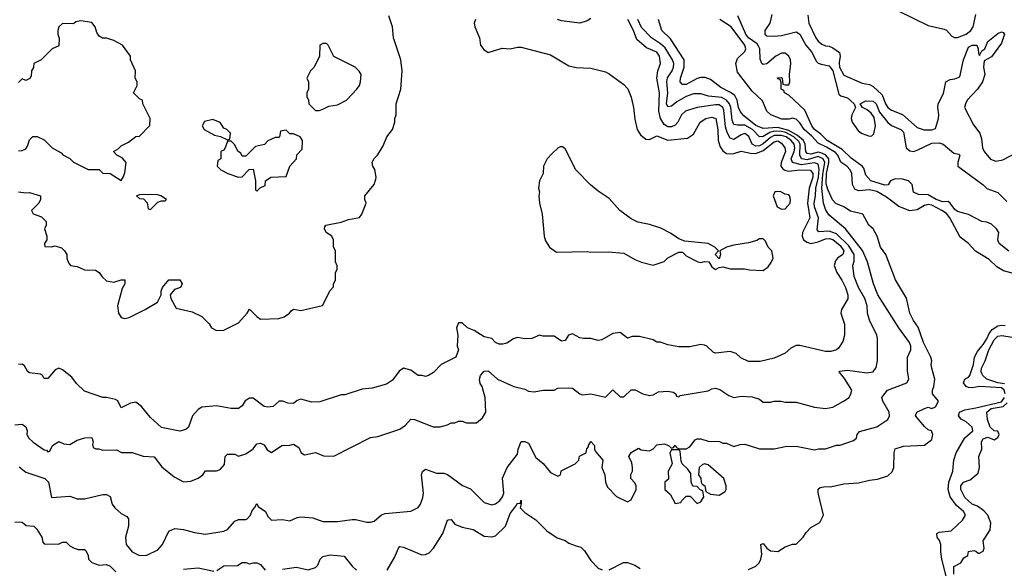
# Model space of a CAD drawing. Header units: inches. Extents: x 2348352 to 2479776, y 460422 to 613655.
# Tile 501 of 590: x 2432597 to 2437964, y 571900 to 574888. Entities that reach past the tile are written whole.
import ezdxf

# ---------------------------------------------------------------- set-up
doc = ezdxf.new("R2010")
doc.units = ezdxf.units.IN
doc.header["$MEASUREMENT"] = 0
doc.layers.add('C4537', color=7, linetype='Continuous')

msp = doc.modelspace()

# ---------------------------------------------------------------- linework, layer by layer
at = {"layer": 'C4537', "color": 4}
for points, elevation in [([(2432590.5, 573950.5), (2432630, 573944.9), (2432650, 573947.7), (2432711.3, 573930), (2432711, 573910), (2432701, 573890), (2432661, 573850), (2432671.1, 573831.1), (2432715.3, 573815.3), (2432742, 573790), (2432742, 573770), (2432732, 573750), (2432744.7, 573710), (2432744.7, 573690), (2432732, 573670), (2432734, 573654), (2432770, 573651.3), (2432790, 573656), (2432825.4, 573645.4), (2432842, 573630), (2432854, 573610), (2432854, 573590), (2432863.6, 573563.6), (2432874, 573550), (2432910, 573544.7), (2432950, 573526), (2433010, 573524.7), (2433030, 573512), (2433047.1, 573487.1), (2433070, 573466), (2433110, 573458), (2433150, 573472), (2433170, 573472), (2433171, 573450), (2433155.3, 573424.7), (2433130.5, 573330), (2433135.5, 573290), (2433150, 573267.3), (2433170, 573260.7), (2433193.8, 573266.2), (2433282, 573310), (2433349, 573350), (2433369, 573390), (2433368.7, 573410), (2433375.3, 573430), (2433410, 573472), (2433470, 573472), (2433482, 573450), (2433474, 573430), (2433440.7, 573419.3), (2433418, 573390), (2433421, 573370), (2433450, 573318), (2433537.3, 573297.3), (2433590, 573272), (2433630, 573232), (2433642, 573210), (2433670, 573196), (2433710, 573198), (2433790, 573238), (2433838, 573290), (2433850, 573312), (2433890, 573271.3), (2433910, 573258), (2434010, 573261), (2434038, 573270), (2434068, 573290), (2434076.4, 573303.6), (2434090, 573312), (2434130, 573304.7), (2434248.4, 573331.6), (2434290, 573414), (2434307.3, 573432.7), (2434308, 573450), (2434318, 573470), (2434318, 573510), (2434328, 573530), (2434327.3, 573547.3), (2434318, 573570), (2434318, 573630), (2434308, 573650), (2434308, 573690), (2434298, 573710), (2434268.7, 573730), (2434258, 573750), (2434260.4, 573759.6), (2434266, 573770), (2434350, 573786), (2434390, 573801), (2434450, 573812), (2434462, 573830), (2434486, 573890), (2434478, 573910), (2434478, 573930), (2434528.9, 573991.1), (2434539.3, 574020.7), (2434541.2, 574030), (2434532.7, 574072.7), (2434522, 574090), (2434518, 574110), (2434528, 574130), (2434548, 574150), (2434578, 574202), (2434598, 574250), (2434628.7, 574290), (2434642, 574330), (2434642, 574350), (2434648.7, 574370), (2434648.7, 574430), (2434674, 574510), (2434681.2, 574610), (2434674, 574670), (2434635.3, 574790), (2434628.7, 574850), (2434608.7, 574910)], 64), ([(2437990, 573627), (2437937.2, 573670), (2437929.3, 573690), (2437935.3, 573730), (2437921.2, 573750), (2437894.2, 573774.1), (2437870, 573785.1), (2437842, 573790), (2437770, 573827.8), (2437710, 573843), (2437694.6, 573854.6), (2437670, 573889.2), (2437658, 573898), (2437630, 573897), (2437593.2, 573910), (2437550, 573934.5), (2437497.2, 573937.2), (2437469.3, 573949.3), (2437462, 573990), (2437442, 574010), (2437410, 574019.5), (2437370, 574020.9), (2437344.7, 574010), (2437330.6, 573989.4), (2437313.4, 573986.6), (2437237.2, 574010), (2437210, 574042), (2437198.9, 574078.9), (2437189.5, 574090), (2437130, 574134.7), (2437081.1, 574181.1), (2436998, 574230), (2436964.9, 574264.9), (2436929.6, 574290), (2436914.5, 574310), (2436876.3, 574396.3), (2436790, 574478), (2436766, 574490), (2436762, 574502), (2436748, 574510), (2436747.3, 574547.3), (2436742, 574562), (2436730, 574566), (2436728.9, 574571.1), (2436750, 574574), (2436754, 574570), (2436758, 574538), (2436770, 574534), (2436790, 574534), (2436795.3, 574550), (2436794, 574590), (2436801.2, 574650), (2436799.3, 574670), (2436789.2, 574690), (2436770, 574706), (2436750, 574706.6), (2436718.8, 574690), (2436670, 574648.7), (2436650, 574644), (2436642, 574650), (2436632.9, 574672.9), (2436631.6, 574730), (2436625.1, 574745.1), (2436616.4, 574756.4), (2436570, 574789.7), (2436556, 574810), (2436511.8, 574910)], 32), ([(2436696.9, 574916.9), (2436686, 574870), (2436658.8, 574830), (2436658.8, 574810), (2436670, 574800.7), (2436710, 574798), (2436750, 574801.6), (2436830, 574822.4), (2436850, 574810.5), (2436881.7, 574750), (2436913.9, 574713.9), (2436941.4, 574661.4), (2436950, 574652.4), (2436965.9, 574645.9), (2437010, 574636.4), (2437030, 574610.4), (2437063.1, 574483.1), (2437073.7, 574473.7), (2437110, 574462.6), (2437145.5, 574430), (2437154, 574410), (2437133.1, 574370), (2437130.4, 574350), (2437134.9, 574330), (2437170, 574280.5), (2437190, 574268), (2437230, 574253.4), (2437243.2, 574256.8), (2437253.6, 574266.4), (2437262.4, 574310), (2437254.9, 574354.9), (2437238.6, 574378.6), (2437217.1, 574397.1), (2437192.3, 574410), (2437178, 574430), (2437210, 574446.7), (2437250, 574444.4), (2437266, 574430), (2437284.7, 574384.7), (2437329.3, 574329.3), (2437350, 574312.6), (2437400.7, 574290), (2437415.6, 574275.6), (2437430, 574191.3), (2437450, 574174.8), (2437470, 574170.7), (2437490, 574177.3), (2437570, 574216.4), (2437610, 574217.6), (2437630.3, 574210.2), (2437690, 574162), (2437716, 574156), (2437722, 574150), (2437711.3, 574110), (2437712, 574090), (2437849.3, 573989.3), (2437870, 573968.9), (2437930, 573947.4), (2437978.1, 573898.1)], 32), ([(2436893, 574913), (2436899.1, 574870), (2436936.3, 574790), (2436950, 574770.8), (2436970, 574754.8), (2436990, 574746), (2437010, 574744.7), (2437030, 574736), (2437066.8, 574710), (2437070.4, 574690.3), (2437065.1, 574654.9), (2437066.7, 574630), (2437090, 574585.5), (2437190, 574543), (2437230, 574535.3), (2437250, 574524.9), (2437298.7, 574478.7), (2437317.6, 574430), (2437330.3, 574410.3), (2437350, 574395.5), (2437410, 574372.4), (2437490, 574300.4), (2437528.5, 574288.5), (2437570, 574288.2), (2437590, 574296), (2437606.6, 574350), (2437608.2, 574370), (2437601.7, 574410), (2437604.4, 574430), (2437633.3, 574486.7), (2437646.6, 574550), (2437670, 574563), (2437694.2, 574565.8), (2437722, 574578), (2437742.9, 574670), (2437770, 574738.8), (2437790, 574750.4), (2437814, 574750), (2437822, 574730), (2437823.6, 574703.6), (2437830, 574694), (2437842, 574718), (2437858, 574730), (2437875.3, 574770), (2437930, 574813.4), (2437950, 574822.8), (2437958, 574818), (2437966, 574810), (2437950, 574761.2), (2437893.8, 574686.2), (2437855.3, 574664.7), (2437850.7, 574630), (2437859.1, 574590), (2437846, 574550), (2437818, 574510), (2437762.4, 574450), (2437752.2, 574430), (2437748.4, 574410), (2437796.7, 574316.7), (2437830.4, 574270.4), (2437840.3, 574240.3), (2437845.5, 574190), (2437854.3, 574170), (2437890, 574128.5), (2437918, 574118), (2437955.6, 574124.4), (2438030, 574162.8)], 36), ([(2437390, 574934.8), (2437550, 574857.1), (2437637.5, 574837.5), (2437650, 574830.8), (2437679, 574799), (2437692.1, 574792.1), (2437710, 574791.7), (2437756.3, 574810), (2437782.2, 574830), (2437794.2, 574850), (2437810, 574917.3)], 44), ([(2432570, 572681), (2432610, 572684.7), (2432630, 572671.3), (2432638, 572650), (2432636, 572630), (2432646.8, 572610), (2432670, 572587.3), (2432730, 572546), (2432743.6, 572543.6), (2432750, 572534), (2432762, 572538), (2432775.3, 572570), (2432810, 572591.3), (2432838, 572578), (2432870, 572574), (2432910, 572598.8), (2432951.6, 572611.6), (2432990, 572612), (2432998, 572590), (2432994, 572574), (2432998, 572558), (2433012, 572552), (2433028, 572552), (2433050, 572544.7), (2433125.4, 572545.4), (2433151.6, 572531.6), (2433210, 572531), (2433270.6, 572510.6), (2433330, 572507.3), (2433372.5, 572452.5), (2433438.5, 572398.5), (2433490, 572370.8), (2433530, 572374.8), (2433570, 572391), (2433595.3, 572410), (2433610, 572431.3), (2433670, 572431), (2433690, 572438), (2433714, 572466), (2433718, 572510), (2433730, 572522), (2433770, 572522), (2433790, 572512), (2433830, 572524.7), (2433869.1, 572550.9), (2433890, 572578), (2433910, 572582), (2433930, 572572), (2433946, 572546), (2433970, 572532), (2434026, 572570), (2434070, 572570.8), (2434090, 572576), (2434118, 572558), (2434132, 572530), (2434150, 572518), (2434210, 572531.3), (2434252.7, 572512.7), (2434310, 572512), (2434510, 572612), (2434550, 572618), (2434670, 572658), (2434700.2, 572679.8), (2434730, 572712), (2434750, 572711.3), (2434851.6, 572671.6), (2434888.4, 572671.6), (2434930, 572682), (2434950, 572692), (2434970, 572692), (2434990, 572702), (2435010, 572702), (2435032.7, 572692.7), (2435087.3, 572692.7), (2435120.4, 572719.6), (2435138, 572750), (2435134, 572830), (2435119, 572890), (2435107.2, 572907.2), (2435103.7, 572930), (2435109.6, 572950.4), (2435130, 572974.8), (2435150, 572976.3), (2435201, 572930), (2435290, 572890.8), (2435350, 572876), (2435370, 572866), (2435401.4, 572861.4), (2435450, 572870.8), (2435510, 572871), (2435530, 572880.7), (2435590, 572884), (2435610, 572881), (2435650, 572851.3), (2435665.4, 572845.4), (2435710, 572851), (2435790, 572832), (2435830, 572872), (2435870, 572834), (2435890, 572834), (2435930, 572872), (2435951.6, 572871.6), (2435994, 572850), (2436030, 572841), (2436050, 572844.7), (2436079, 572861), (2436130, 572866), (2436159.8, 572859.8), (2436174, 572850), (2436178, 572838), (2436190, 572834), (2436198, 572842), (2436350, 572866.8), (2436370, 572878), (2436390, 572882), (2436414.4, 572874.4), (2436462, 572842), (2436490, 572831.3), (2436530, 572838), (2436590, 572834.8), (2436630, 572821), (2436650, 572804.7), (2436690, 572804.7), (2436710, 572811.3), (2436748.9, 572811.1), (2436770, 572804.7), (2436830, 572804.7), (2436930, 572777.3), (2436990, 572770.8), (2437030, 572778.8), (2437088, 572810), (2437118, 572830), (2437128.7, 572850), (2437133.2, 572870), (2437093.6, 572933.6), (2437064, 572970), (2437066.6, 572973.4), (2437110, 572979.3), (2437214.5, 572965.5), (2437249.2, 572970.8), (2437265.6, 572994.4), (2437272.7, 573030), (2437273.2, 573150), (2437269.3, 573170), (2437229, 573251), (2437219, 573290), (2437217, 573330), (2437204.2, 573370), (2437169.6, 573430), (2437145.6, 573490), (2437139.5, 573550), (2437146.3, 573573.7), (2437145.7, 573610), (2437116.9, 573656.9), (2437050, 573721.5), (2437010, 573737.3), (2436953.2, 573733.2), (2436944.2, 573744.2), (2436952.2, 573810), (2436929.8, 573870), (2436928, 573890), (2436935.8, 573930), (2436937.3, 573970), (2436951, 574030), (2436954.7, 574074.7), (2436950, 574100.7), (2436930, 574108.7), (2436858.5, 574098.5), (2436809.5, 574110), (2436803.1, 574130), (2436818.4, 574170), (2436821.8, 574190), (2436818.2, 574210), (2436803.1, 574230), (2436775.1, 574250), (2436750, 574258.6), (2436710, 574257.9), (2436690, 574246.3), (2436650, 574211.7), (2436630, 574202.2), (2436610, 574200.4), (2436589.8, 574209.8), (2436571.5, 574251.5), (2436550, 574267.8), (2436530, 574261.3), (2436490, 574235.6), (2436470, 574243.7), (2436453.5, 574273.5), (2436444.2, 574304.2), (2436435.9, 574395.9), (2436429.6, 574410), (2436410, 574424.4), (2436390, 574425.1), (2436290, 574409.7), (2436243.4, 574396.6), (2436227.3, 574390), (2436204.9, 574370), (2436185.5, 574330), (2436170, 574314.5), (2436150, 574305.6), (2436130, 574305.1), (2436110, 574318), (2436090.9, 574350.9), (2436080.9, 574390), (2436084.4, 574490), (2436069.6, 574570), (2436075.1, 574610), (2436089.6, 574650), (2436085.6, 574690), (2436070, 574711.5), (2436014.5, 574734.5), (2435960.5, 574780.5), (2435942.6, 574830), (2435912.8, 574890)], 52), ([(2435082, 574890), (2435075.3, 574870), (2435079, 574850), (2435104, 574790), (2435109.2, 574750), (2435126.8, 574726.8), (2435150, 574709), (2435226.4, 574733.6), (2435270, 574729), (2435310, 574739), (2435330, 574739), (2435490, 574697.2), (2435590, 574637.2), (2435630, 574629), (2435710, 574624), (2435790, 574604), (2435810, 574594), (2435890, 574535.3), (2435912.7, 574512.7), (2435930, 574466), (2435942.7, 574410), (2435950, 574346), (2435964, 574290), (2435982, 574262), (2436010, 574238), (2436030, 574235.3), (2436070, 574256), (2436130, 574231.5), (2436236.8, 574243.2), (2436270, 574265.2), (2436306, 574330), (2436338, 574350), (2436370, 574357), (2436391.5, 574350), (2436402, 574290), (2436404.2, 574230), (2436415.5, 574195.5), (2436430, 574174), (2436450, 574160.5), (2436470, 574157.4), (2436490, 574160.5), (2436530, 574173.3), (2436580.7, 574160.7), (2436610, 574160.3), (2436650, 574175.5), (2436710, 574223.5), (2436730, 574228), (2436750, 574215.6), (2436768, 574190), (2436772.2, 574170), (2436747.2, 574110), (2436746.9, 574090), (2436757, 574077), (2436769, 574069), (2436790, 574064.1), (2436850, 574071.3), (2436908.3, 574068.3), (2436920.4, 574050), (2436920.3, 574030), (2436901.6, 573970), (2436892.4, 573890), (2436903.5, 573810), (2436864.2, 573730), (2436862.4, 573710), (2436869.6, 573690), (2436890, 573676.3), (2436910, 573669.8), (2436950, 573678.8), (2436990, 573694.6), (2437010, 573696.5), (2437030, 573691.8), (2437070, 573659.1), (2437089.6, 573630), (2437084.5, 573610), (2437056, 573590), (2437044.2, 573575.8), (2437037, 573550), (2437051.5, 573511.5), (2437079.6, 573470), (2437099.7, 573430), (2437111.6, 573390), (2437111.5, 573368.5), (2437077.2, 573310), (2437073.2, 573290), (2437094, 573230), (2437094, 573170), (2437084.7, 573135.3), (2437060.4, 573099.6), (2437048.9, 573091.1), (2437018, 573082), (2436990, 573080.7), (2436850, 573113.4), (2436830, 573114), (2436800.2, 573099.8), (2436770, 573072), (2436710, 573044.7), (2436632.9, 573027.1), (2436570, 573026.8), (2436527.5, 573047.5), (2436502, 573070), (2436470, 573081), (2436390, 573071.3), (2436376.9, 573076.9), (2436342, 573110), (2436330, 573116), (2436310, 573118.8), (2436250, 573106), (2436190, 573106), (2436130, 573118), (2436090, 573131.3), (2436070, 573131.3), (2436050, 573144.7), (2435976.4, 573163.6), (2435936.4, 573163.6), (2435910, 573154), (2435870, 573184.7), (2435830, 573178.8), (2435770, 573144.7), (2435750, 573142), (2435710, 573152), (2435670, 573151.3), (2435650, 573156), (2435610, 573178), (2435588, 573170), (2435570, 573142), (2435550, 573138), (2435510, 573164.7), (2435450, 573164.7), (2435430, 573171), (2435388.7, 573151.3), (2435350, 573151), (2435310, 573158), (2435289.1, 573150.9), (2435253.2, 573126.8), (2435230, 573121), (2435210, 573122), (2435191.1, 573131.1), (2435170, 573152), (2435130, 573161), (2435075.2, 573195.2), (2435038, 573210), (2435010, 573238), (2434990, 573238), (2434979, 573210), (2434985.2, 573170), (2434982, 573110), (2434988.7, 573090), (2434975.3, 573050), (2434895.3, 573010), (2434852.9, 572967.1), (2434826, 572950), (2434810, 572944.7), (2434791.1, 572951.1), (2434770, 572951.3), (2434730, 572978.8), (2434689.3, 572990.7), (2434665.6, 572974.4), (2434630, 572924.7), (2434596.5, 572903.5), (2434518, 572882), (2434464.7, 572875.3), (2434370, 572844.7), (2434350, 572844.7), (2434233.6, 572806.4), (2434190, 572804.7), (2434130, 572822), (2434110, 572814), (2434090, 572798), (2434059.6, 572799.6), (2434031.6, 572811.6), (2434011.6, 572811.6), (2433978, 572782), (2433950, 572778), (2433930, 572781), (2433870, 572826.8), (2433850, 572826.8), (2433826.8, 572813.2), (2433810, 572784.7), (2433790, 572771.3), (2433750, 572771.3), (2433670, 572786), (2433590, 572778), (2433570, 572764.7), (2433539, 572730), (2433517.2, 572670), (2433503.7, 572656.3), (2433470, 572648.2), (2433370, 572667.3), (2433310, 572721), (2433261.4, 572781.4), (2433230, 572804.7), (2433200.4, 572799.6), (2433150, 572774), (2433132.7, 572812.7), (2433119.6, 572819.6), (2433071.1, 572831.1), (2433050, 572831.3), (2432950, 572866), (2432907.1, 572907.1), (2432881.4, 572941.4), (2432830, 572982), (2432810, 572991.3), (2432790, 572982), (2432750, 572934), (2432730, 572934), (2432722, 572950), (2432710, 572958), (2432650, 572964.7), (2432642, 572970), (2432623.6, 573003.6), (2432610, 573012), (2432590, 573011.3)], 56), ([(2432590, 574174.8), (2432610, 574176), (2432630, 574184.7), (2432640.2, 574199.8), (2432650, 574234), (2432668.4, 574251.6), (2432691.6, 574251.6), (2432730, 574234), (2432774, 574190), (2432823.6, 574163.6), (2432831.6, 574151.6), (2432870, 574132), (2432890, 574112), (2432970, 574072), (2433030, 574072), (2433050, 574052), (2433091.1, 574051.1), (2433150, 574012), (2433162, 574030), (2433170, 574054), (2433177.2, 574110), (2433156.5, 574136.5), (2433126, 574150), (2433108, 574170), (2433134.6, 574185.4), (2433150, 574202), (2433190, 574222), (2433230, 574252), (2433250, 574254), (2433307.3, 574312.7), (2433308, 574350), (2433268, 574430), (2433266, 574450), (2433250, 574458), (2433218, 574490), (2433238, 574530), (2433238, 574550), (2433226, 574570), (2433228, 574610), (2433202, 574670), (2433202, 574690), (2433158, 574750), (2433110, 574775.3), (2433070, 574788), (2433048.4, 574788.4), (2433030, 574798), (2433018, 574818), (2433009, 574850), (2432990, 574874), (2432930, 574882), (2432903.6, 574876.4), (2432890, 574866), (2432830, 574868), (2432811.1, 574848.9), (2432804.7, 574830), (2432804.7, 574810), (2432811.6, 574788.4), (2432810, 574746), (2432774, 574730), (2432714, 574670), (2432674, 574650), (2432671.6, 574628.4), (2432662, 574610), (2432659.6, 574580.4), (2432652.7, 574567.3), (2432630, 574558), (2432610, 574566), (2432590, 574546)], 68), ([(2432593.7, 572453.7), (2432630, 572424.7), (2432734.8, 572390), (2432753.4, 572370), (2432770, 572286.8), (2432870, 572294), (2432910, 572278), (2432950, 572278), (2433050, 572302), (2433070, 572302), (2433090, 572291.3), (2433101, 572250), (2433116, 572230), (2433150, 572198), (2433182, 572182), (2433191, 572170), (2433190.8, 572130), (2433173.4, 572070), (2433177.3, 572030), (2433210, 571990.8), (2433250, 571970.7), (2433291.1, 571971.1), (2433350, 572000.7), (2433376, 572030), (2433410, 572102), (2433443.1, 572116.9), (2433490, 572111.3), (2433550, 572094.8), (2433610, 572086), (2433710, 572102), (2433730, 572112), (2433770, 572158), (2433790, 572166), (2433830, 572166), (2433838, 572170), (2433855.3, 572190), (2433864.7, 572215.3), (2433878, 572230), (2433890, 572254), (2433896.9, 572236.9), (2433938, 572210), (2433950, 572182), (2433970, 572162), (2434030, 572166), (2434070, 572158.8), (2434110, 572178), (2434130, 572181), (2434194.4, 572174.4), (2434250, 572156), (2434330, 572156), (2434410, 572166.8), (2434430, 572166), (2434490, 572151.3), (2434510, 572151.3), (2434530, 572158), (2434569.2, 572190.8), (2434590, 572198), (2434730, 572211.3), (2434770, 572232), (2434782, 572250), (2434794.6, 572285.4), (2434799, 572310), (2434786.6, 572410), (2434792.9, 572427.1), (2434810, 572441), (2434870, 572418), (2434910, 572418), (2434930, 572411.3), (2435011.1, 572351.1), (2435053.7, 572333.7), (2435130, 572258.8), (2435170, 572246.8), (2435190, 572250.8), (2435214, 572270), (2435229.2, 572290), (2435237.2, 572310), (2435229.4, 572390.6), (2435255.3, 572450), (2435310, 572522), (2435314.5, 572550), (2435330, 572591.3), (2435350, 572591.3), (2435370, 572582), (2435410, 572504.7), (2435450.7, 572470.7), (2435490, 572422), (2435530, 572402), (2435546, 572410), (2435548.9, 572431.1), (2435626, 572470), (2435646, 572490), (2435648, 572512), (2435686, 572530), (2435688.4, 572551.6), (2435698, 572562), (2435698, 572570), (2435710, 572591.3), (2435731.3, 572570), (2435731.3, 572550), (2435736.9, 572536.9), (2435776, 572490), (2435771, 572450), (2435786, 572410), (2435791.3, 572370), (2435802, 572342), (2435851.1, 572291.1), (2435910, 572262), (2435930, 572274), (2435958, 572330), (2435958, 572350), (2435950, 572366), (2435928.9, 572388.9), (2435929, 572411), (2435938, 572430), (2435938, 572450), (2435934.6, 572474.6), (2435918, 572510), (2435930, 572532), (2435970, 572554), (2435985.4, 572545.4), (2436030, 572541), (2436050, 572551.3), (2436070, 572572), (2436110, 572578), (2436134, 572570), (2436150, 572554), (2436162, 572558), (2436170, 572571.3), (2436178, 572558), (2436191.6, 572551.6), (2436230, 572550.8), (2436250, 572562.8), (2436280.2, 572599.8), (2436290, 572604.7), (2436310, 572604.7), (2436350, 572592), (2436411.1, 572591.1), (2436430, 572582), (2436450, 572582), (2436490, 572564.7), (2436524.7, 572575.3), (2436550, 572576), (2436630, 572552), (2436710, 572551.3), (2436770, 572564.7), (2436830, 572566), (2436930, 572546), (2436951.1, 572551.1), (2436990, 572551.3), (2437050, 572571.3), (2437070, 572571.3), (2437143.1, 572596.9), (2437158, 572610), (2437162, 572630), (2437174.6, 572645.4), (2437269.1, 572670.9), (2437329.1, 572710.9), (2437339, 572730), (2437336, 572750), (2437302.7, 572810), (2437297.2, 572830), (2437301.5, 572838.5), (2437328, 572870), (2437434, 572910), (2437444, 572930), (2437436.5, 572976.5), (2437437.2, 573050), (2437455.1, 573090), (2437454.5, 573110), (2437447, 573130), (2437389.7, 573209.8), (2437275.1, 573390), (2437252.3, 573450), (2437218.4, 573570), (2437191.9, 573631.9), (2437098, 573750), (2437010, 573823.7), (2436991, 573851), (2436979.7, 573890), (2436969.8, 573970), (2436974.4, 574045.6), (2436985.4, 574110), (2436977.1, 574130), (2436950, 574142.7), (2436890, 574124.4), (2436859.7, 574130), (2436849.8, 574150), (2436852.5, 574210), (2436844.4, 574224.4), (2436816.5, 574250), (2436773.5, 574273.5), (2436750, 574280.1), (2436710, 574281.8), (2436685.9, 574274.1), (2436650, 574252.3), (2436630, 574251.3), (2436591, 574290), (2436550, 574314.5), (2436510, 574313.3), (2436490, 574318), (2436480.9, 574340.9), (2436472.9, 574410), (2436466.4, 574430), (2436450.6, 574450.6), (2436424.6, 574464.6), (2436351.2, 574471.2), (2436310, 574484.5), (2436270, 574485.1), (2436230, 574469.6), (2436178.6, 574441.4), (2436150, 574418.4), (2436130, 574413.2), (2436123, 574430), (2436131.2, 574490), (2436124.4, 574550), (2436128.7, 574571.3), (2436153.3, 574610), (2436160.5, 574630), (2436162.4, 574650), (2436156.3, 574670), (2436114.9, 574734.9), (2436090, 574757.7), (2436041.6, 574790), (2435986.5, 574846.5), (2435967.4, 574890)], 48), ([(2435710, 574895.3), (2435690, 574882), (2435650, 574868.7), (2435550, 574882), (2435529.1, 574889.1)], 52), ([(2436570, 571894), (2436610, 571912), (2436628, 571930), (2436638, 571950), (2436643.1, 571976.9), (2436638, 572030), (2436650, 572036), (2436670.7, 572010.7), (2436690, 571996), (2436730, 571992), (2436770, 572018), (2436810, 572032), (2436830, 572032), (2436868.7, 572070), (2436884.7, 572095.3), (2436910, 572122), (2436958, 572150), (2436978, 572190), (2436949, 572311), (2436949, 572331), (2436960.2, 572339.8), (2436990, 572346.8), (2437016.5, 572343.5), (2437090, 572361), (2437170, 572366), (2437230, 572381), (2437273.6, 572386.4), (2437330, 572404.7), (2437353.6, 572426.4), (2437362, 572450), (2437364, 572530), (2437369.4, 572550.6), (2437415.1, 572564.9), (2437528.7, 572571.3), (2437570, 572602), (2437574, 572630), (2437568.4, 572648.4), (2437550, 572655.3), (2437530, 572673.2), (2437481.2, 572730), (2437488, 572750), (2437529.7, 572770.3), (2437550, 572778), (2437570, 572770.7), (2437590, 572780.7), (2437606, 572810), (2437573.2, 572850), (2437572.7, 572870), (2437580.9, 572890), (2437586.6, 572930), (2437569.3, 572990.7), (2437566, 573010), (2437569.3, 573030), (2437563.7, 573050), (2437523.6, 573130), (2437494.2, 573214.2), (2437469.2, 573250), (2437449.6, 573289.6), (2437431.9, 573371.9), (2437372.1, 573472.1), (2437319.3, 573610), (2437289.6, 573649.6), (2437272.3, 573710), (2437250, 573748.7), (2437225.2, 573770), (2437194, 573830), (2437126.2, 573846.2), (2437089.2, 573870), (2437046.9, 573886.9), (2437028, 573908), (2437002.9, 573962.9), (2436994, 573994), (2436994.9, 574050), (2437008.3, 574110), (2437007.2, 574130), (2437000.2, 574140.2), (2436990, 574151.6), (2436963.8, 574163.8), (2436950, 574166.1), (2436910, 574156.5), (2436890, 574159.1), (2436883.2, 574170), (2436879.2, 574210), (2436869.9, 574230), (2436837.9, 574257.9), (2436790, 574285.7), (2436730, 574301.5), (2436650, 574295), (2436610, 574311.5), (2436544.6, 574364.6), (2436526.3, 574386.3), (2436515.3, 574410), (2436508.5, 574450), (2436495.3, 574475.3), (2436472.7, 574492.7), (2436419.7, 574519.7), (2436363.3, 574563.3), (2436334, 574574), (2436310, 574573.6), (2436290, 574568), (2436230, 574535.1), (2436210, 574535.1), (2436198.4, 574550), (2436199.7, 574570), (2436219.1, 574630), (2436219.1, 574670), (2436144.9, 574784.9), (2436098.4, 574830), (2436079.5, 574890)], 44), ([(2438007.1, 573507.1), (2437960.1, 573520.1), (2437922.9, 573542.9), (2437881.8, 573581.8), (2437807.9, 573627.9), (2437770, 573669.6), (2437724.5, 573704.5), (2437668.3, 573810), (2437650, 573832.4), (2437623.6, 573850), (2437570, 573877.6), (2437550, 573882.3), (2437530, 573876.9), (2437490, 573853.3), (2437450, 573847), (2437390, 573871.1), (2437321.9, 573921.9), (2437270, 573952.4), (2437230, 573961.8), (2437170, 573956), (2437150, 573965.2), (2437137.2, 573990), (2437133, 574050), (2437124.5, 574070), (2437106, 574090), (2437072.9, 574112.9), (2437057.2, 574150), (2437044.6, 574164.6), (2436994.9, 574194.9), (2436950, 574215.1), (2436914.5, 574254.5), (2436874.2, 574290), (2436850, 574327.3), (2436830, 574347), (2436810, 574351.8), (2436790, 574346.3), (2436752.5, 574347.5), (2436692.3, 574370), (2436669.3, 574390), (2436646, 574446), (2436590, 574499.3), (2436510, 574602.7), (2436500.5, 574650), (2436510, 574677.3), (2436550, 574716), (2436555.6, 574730), (2436549.6, 574750), (2436475.1, 574850), (2436413.2, 574890)], 36), ([(2437969.9, 572850), (2437964.3, 572870), (2437950, 572882.6), (2437830, 572891.5), (2437790, 572883.5), (2437770, 572884.8), (2437757, 572890), (2437742.7, 572910), (2437744.1, 572915.9), (2437749.2, 572930), (2437770, 572940.7), (2437777, 572950), (2437796.2, 573010), (2437802.7, 573050), (2437818, 573082), (2437850, 573119.1), (2437870, 573150.7), (2437881.2, 573178.8), (2437898.3, 573201.7), (2437930, 573220.7), (2437950, 573224), (2437970, 573222)], 36), ([(2437965.1, 572905.1), (2437928.9, 572911.1), (2437870, 572931.3), (2437847.8, 572950), (2437841.6, 572961.6), (2437838.3, 572970), (2437840.9, 572990), (2437859.8, 573030), (2437879.3, 573090), (2437910, 573144.9), (2437930, 573164), (2437950, 573167.9), (2438010, 573159.1)], 32), ([(2437649.7, 571850), (2437623.1, 571950), (2437618, 571990), (2437618.9, 572030), (2437611.3, 572051.3), (2437598, 572070), (2437597.2, 572090), (2437610, 572097.1), (2437674.7, 572105.3), (2437737.5, 572162.5), (2437752.7, 572190), (2437742, 572210), (2437703.1, 572243.1), (2437669.4, 572290), (2437658.4, 572330), (2437662, 572370), (2437684.2, 572430), (2437689.6, 572489.6), (2437702.4, 572530), (2437749.7, 572610.3), (2437792.7, 572650), (2437789.2, 572670), (2437757.4, 572697.4), (2437730, 572712.3), (2437714.5, 572730), (2437719.6, 572750), (2437750, 572764.4), (2437810, 572774), (2437950, 572807.5), (2437966, 572830)], 36), ([(2437690, 571868), (2437689.5, 571910.5), (2437728, 571930), (2437743.1, 571956.9), (2437766, 571970), (2437770, 571991.3), (2437798, 571998), (2437810, 571994), (2437822, 571982), (2437830, 571982), (2437850, 571994), (2437855.3, 572010), (2437849, 572050), (2437887, 572110), (2437891.7, 572148.3), (2437874, 572190), (2437852.6, 572212.6), (2437818.9, 572238.9), (2437789.3, 572250), (2437750, 572285.2), (2437727.3, 572330), (2437727, 572350), (2437742, 572370), (2437777.5, 572382.5), (2437822, 572418), (2437829.2, 572450), (2437826, 572510), (2437842.7, 572550), (2437840.9, 572590), (2437850, 572606), (2437874, 572614), (2437910, 572601), (2437930, 572612), (2437936, 572630), (2437930, 572648), (2437909.1, 572649.1), (2437886.6, 572670), (2437872.3, 572710), (2437869.4, 572750), (2437892.3, 572770), (2437958.5, 572781.5), (2437979.2, 572800.8)], 32), ([(2434601.2, 571890), (2434640.2, 571959.8), (2434661.2, 572010), (2434670, 572018.8), (2434690, 572016.3), (2434790, 571974.4), (2434810, 571974.9), (2434830, 571984.9), (2434852.7, 572010), (2434903.7, 572090), (2434930, 572162), (2434935.3, 572164.7), (2434950, 572166), (2434970, 572141), (2435010, 572124.7), (2435070, 572111), (2435130, 572076), (2435170, 572071), (2435190, 572078), (2435245.2, 572130), (2435270, 572198.8), (2435301.5, 572238.5), (2435310, 572256), (2435326, 572254), (2435330, 572271), (2435331.6, 572251.6), (2435326, 572230), (2435350, 572204.7), (2435410, 572164.7), (2435470, 572104.7), (2435526.4, 572066.4), (2435570, 572051.3), (2435590, 572038), (2435630, 572022), (2435655.3, 572015.3), (2435675.3, 571995.3), (2435710, 571942), (2435750, 571902), (2435772.7, 571892.7)], 44), ([(2432570, 572154), (2432610, 572152), (2432632.7, 572132.7), (2432674, 572130), (2432690, 572114), (2432718, 572070), (2432723.6, 572043.6), (2432730, 572034), (2432808.4, 572031.6), (2432830, 572042), (2432850, 572042), (2432870, 572022), (2432894, 572010), (2432916.4, 572003.6), (2432950, 572002), (2432956.9, 571996.9), (2432971.3, 571970), (2432972, 571950), (2432990, 571932), (2433030, 571918), (2433070, 571922), (2433090, 571911.3), (2433120.7, 571880.7)], 44), ([(2434030, 571894.8), (2434106.4, 571906.4), (2434170, 571891.3), (2434210, 571904.7), (2434223.1, 571916.9), (2434235.3, 571950), (2434250, 571964.7), (2434290, 571974), (2434366.8, 571966.8), (2434410, 571911.3), (2434434, 571890)], 44), ([(2433490, 571894.8), (2433570, 571903), (2433654.8, 571885.2)], 44), ([(2433672, 571888), (2433710, 571914), (2433784, 571916), (2433810, 571931.3), (2433830, 571931.3), (2433850, 571924.7), (2433869.1, 571930.9), (2433890, 571931), (2433910, 571921), (2433934.8, 571890)], 44), ([(2435810, 571892), (2435888.9, 571931.1), (2435910, 571931.3), (2435950, 571918), (2435978.8, 571898.8)], 44)]:
    msp.add_lwpolyline(points, dxfattribs=dict(at, elevation=elevation))
for points, elevation in [([(2434270, 574758), (2434250, 574758), (2434234, 574750), (2434232, 574690), (2434202, 574630), (2434182, 574610), (2434162, 574570), (2434172, 574550), (2434172, 574510), (2434162, 574490), (2434162, 574470), (2434172, 574450), (2434174, 574430), (2434210, 574394), (2434230, 574394), (2434250, 574402), (2434283.1, 574416.9), (2434330, 574424.7), (2434378, 574450), (2434435.3, 574510), (2434448.7, 574530), (2434455.3, 574550), (2434458, 574590), (2434448.4, 574608.4), (2434426, 574630), (2434308.9, 574688.9), (2434278, 574750)], 68), ([(2433650, 574344), (2433605.4, 574334.6), (2433592, 574310), (2433602, 574290), (2433659.8, 574259.8), (2433692, 574252), (2433730, 574234), (2433742, 574238), (2433746, 574270), (2433726, 574290), (2433710, 574298), (2433690, 574328.7)], 68), ([(2434050, 574286), (2434018, 574282), (2434014, 574250), (2434010, 574246), (2433990, 574246), (2433950, 574228), (2433930.8, 574209.2), (2433882, 574198), (2433830, 574146), (2433810, 574146), (2433802, 574162), (2433788.7, 574170), (2433768.4, 574208.4), (2433750, 574226), (2433730, 574226), (2433718, 574190), (2433710, 574178), (2433694, 574170), (2433694, 574130), (2433678, 574122), (2433674, 574090), (2433694, 574070), (2433731.1, 574051.1), (2433790, 574031.3), (2433810, 574032), (2433847.3, 574072.7), (2433870, 574074), (2433882, 574010), (2433882, 573962), (2433890, 573954), (2433907.3, 573972.7), (2433934.6, 573985.4), (2433938, 574010), (2433966, 574030), (2434050, 574034), (2434069, 574090), (2434106, 574130), (2434108.4, 574151.6), (2434136.4, 574183.6), (2434138, 574230), (2434126, 574250), (2434090, 574266), (2434070, 574266)], 68), ([(2435556.4, 574196.4), (2435543.6, 574196.4), (2435530, 574188), (2435499.6, 574160.4), (2435472, 574130), (2435452, 574090), (2435451.3, 574050), (2435431.3, 574010), (2435426, 573970), (2435431, 573950), (2435426.8, 573930), (2435431, 573890), (2435444.7, 573830), (2435456, 573710), (2435463.5, 573683.5), (2435484.7, 573650), (2435522.8, 573622.8), (2435690, 573626.8), (2435710, 573622.8), (2435804.5, 573624.5), (2435890, 573616), (2435950, 573582.8), (2435987.5, 573567.5), (2436050, 573551), (2436110, 573571.3), (2436130, 573591.3), (2436190, 573622), (2436210, 573622), (2436230, 573602), (2436294, 573570), (2436310, 573566), (2436330, 573571.3), (2436354, 573570), (2436370, 573542), (2436390, 573527.3), (2436410, 573538), (2436430, 573542), (2436470, 573531), (2436548.9, 573531.1), (2436574.6, 573525.4), (2436650, 573522), (2436677.2, 573542.8), (2436694, 573566), (2436704, 573590), (2436698, 573630), (2436678, 573650), (2436663.1, 573683.1), (2436650, 573695.3), (2436630, 573694), (2436614.8, 573685.2), (2436570, 573673.2), (2436490, 573661.2), (2436450.9, 573649.1), (2436414, 573630), (2436418, 573610), (2436410, 573586), (2436388, 573610), (2436406, 573630), (2436386, 573650), (2436350, 573668.7), (2436223.1, 573683.1), (2436190, 573695.3), (2436145.6, 573725.6), (2436092.5, 573752.5), (2436030, 573773.2), (2435966.3, 573786.3), (2435930, 573804), (2435869, 573850), (2435810, 573915.3), (2435750, 573955.3), (2435709.3, 573989.3), (2435628, 574070), (2435570, 574186)], 64), ([(2433343.6, 573936.4), (2433250, 573935.3), (2433234, 573930), (2433250, 573914), (2433272.7, 573912.7), (2433291.6, 573891.6), (2433298, 573858), (2433310, 573854), (2433350, 573894), (2433370, 573902), (2433390, 573902), (2433398, 573910), (2433366, 573930)], 68), ([(2436730, 573953.2), (2436714, 573950), (2436704.7, 573930), (2436726, 573870), (2436750, 573856), (2436770, 573858), (2436797.2, 573890), (2436799, 573910), (2436794, 573930), (2436790, 573935.3), (2436770, 573938), (2436746, 573950)], 64), ([(2436190, 572546), (2436150, 572546), (2436142, 572530), (2436154, 572470), (2436132, 572430), (2436134, 572386), (2436114, 572370), (2436114, 572330), (2436143.6, 572303.6), (2436170, 572254), (2436202, 572258), (2436206, 572270), (2436230, 572294), (2436252.7, 572292.7), (2436290, 572254), (2436310, 572262), (2436326, 572290), (2436322, 572322), (2436307.3, 572327.3), (2436290, 572346), (2436267.3, 572347.3), (2436258, 572370), (2436256.4, 572416.4), (2436240.2, 572440.2), (2436208.9, 572468.9), (2436203.1, 572483.1), (2436198, 572538)], 48), ([(2436330, 572468.7), (2436316.9, 572463.1), (2436302, 572450), (2436298, 572410), (2436310.7, 572390.7), (2436311.3, 572370), (2436318, 572358), (2436332, 572350), (2436338, 572318), (2436363.6, 572303.6), (2436410, 572298), (2436442, 572318), (2436448.7, 572330), (2436449, 572350), (2436435.3, 572390), (2436350, 572464)], 48)]:
    msp.add_lwpolyline(points, close=True, dxfattribs=dict(at, elevation=elevation))

doc.saveas('drawing.dxf')
